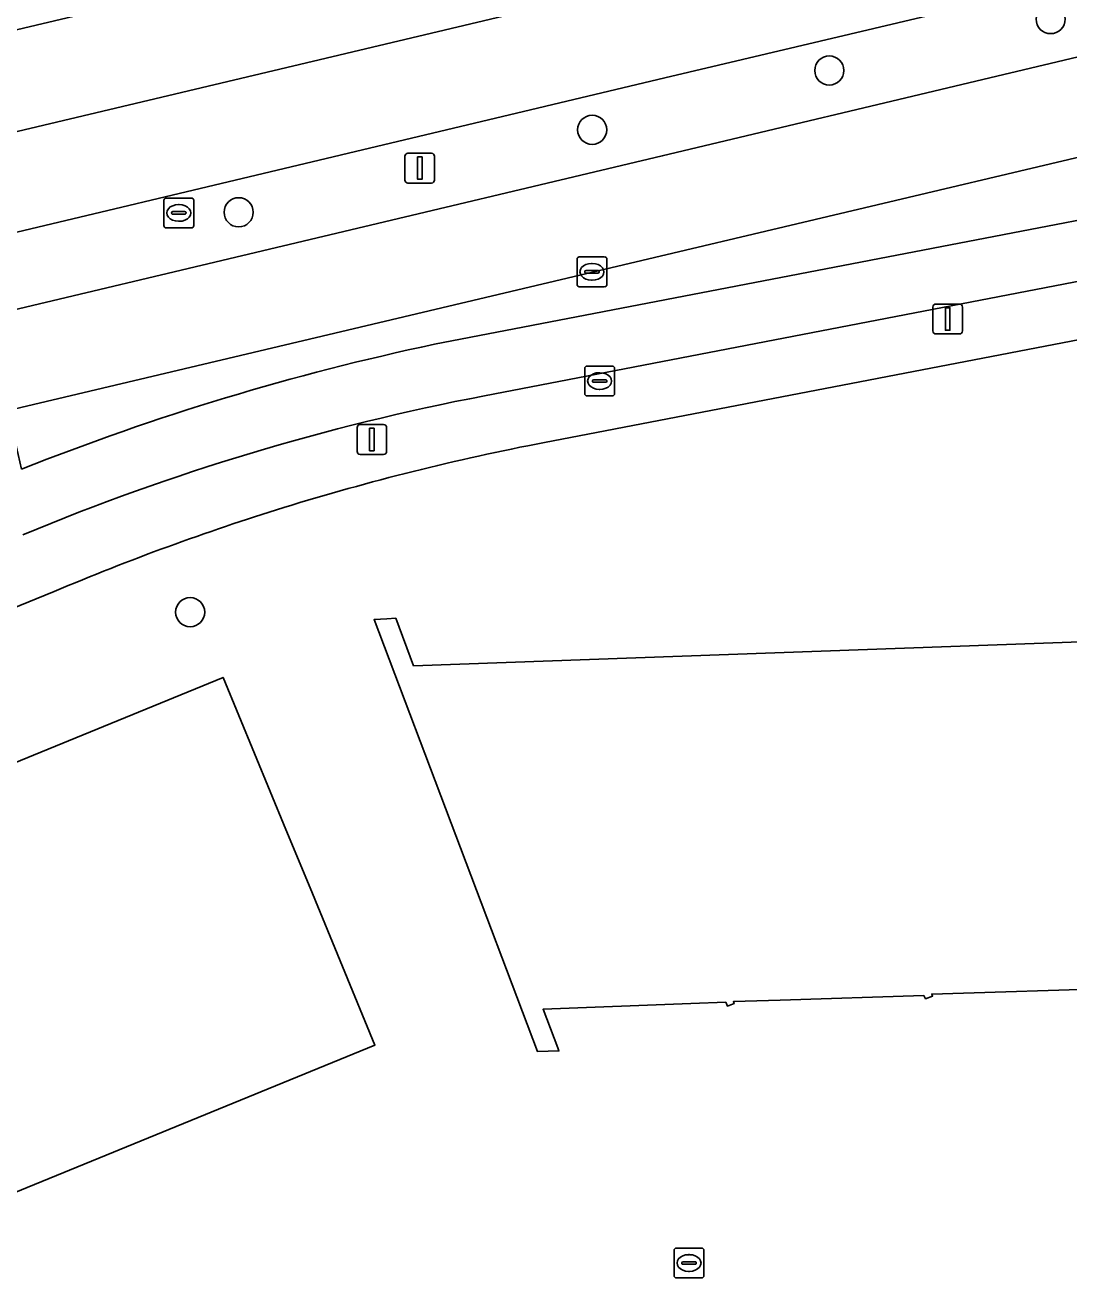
# Model space of a CAD drawing. Extents: x 159262 to 160143, y 383399 to 384319.
# Drawn here: x 159331.63 to 159366.62, y 383959.77 to 384001.77 of the extents above; entities that cross this region are included whole.
import ezdxf

# ---------------------------------------------------------------- set-up
doc = ezdxf.new("R2010")
doc.units = 0
for name, color, linetype in [('IMGEO_Berm_gesloten', 7, 'Continuous'), ('IMGEO_Berm_groen', 7, 'Continuous'), ('IMGEO_Boom', 7, 'Continuous'), ('IMGEO_Brandkraan', 7, 'Continuous'), ('IMGEO_Erf', 7, 'Continuous'), ('IMGEO_Fietspad_gesloten', 7, 'Continuous'), ('IMGEO_Kolk', 7, 'Continuous'), ('IMGEO_Lichtmast', 7, 'Continuous'), ('IMGEO_OVBaan_gesloten', 7, 'Continuous'), ('IMGEO_Pand', 7, 'Continuous'), ('IMGEO_Rijbaan_lokaal_gesloten', 7, 'Continuous'), ('IMGEO_Rioolput', 7, 'Continuous'), ('IMGEO_Voetpad_open', 7, 'Continuous')]:
    doc.layers.add(name, color=color, linetype=linetype)

msp = doc.modelspace()

# ---------------------------------------------------------------- linework, layer by layer
at = {"layer": 'IMGEO_Berm_gesloten'}
for points in [[(159382.984, 384001.018), (159381.781, 384000.723), (159378.3, 384000), (159367.65, 383997.507), (159350.649, 383993.485), (159331.066, 383988.853), (159331.518, 383986.884)], [(159345.359, 383991.072), (159387.955, 383999.275)]]:
    msp.add_lwpolyline(points, dxfattribs=at)
msp.add_arc((159363.05, 383907.638), 85.288, 101.97162, 111.69784, dxfattribs=at)
at = {"layer": 'IMGEO_Berm_groen'}
for points in [[(159302.238, 383994.938), (159312.955, 383997.473), (159317.059, 383998.437), (159317.103, 383998.241), (159324.527, 384000), (159350.848, 384006.236), (159392.447, 384016.106)], [(159395.098, 384009.725), (159394.157, 384009.508), (159394.106, 384009.703), (159353.078, 384000), (159352.372, 383999.833), (159318.592, 383991.787), (159318.64, 383991.58), (159314.585, 383990.619), (159302.903, 383987.833)], [(159352.991, 383997.387), (159363.968, 384000), (159395.647, 384007.541), (159395.778, 384007.574)], [(159316.875, 383988.807), (159352.991, 383997.387)]]:
    msp.add_lwpolyline(points, dxfattribs=at)
at = {"layer": 'IMGEO_Boom'}
for centre in [(159366.006, 384001.973), (159358.588, 384000.248), (159350.641, 383998.261), (159338.792, 383995.495), (159337.165, 383982.089)]:
    msp.add_circle(centre, 0.489, dxfattribs=at)
at = {"layer": 'IMGEO_Brandkraan'}
for p, q in [((159350.389, 383989.411), (159350.389, 383990.263)), ((159350.464, 383990.337), (159351.316, 383990.337)), ((159350.877, 383990.117), (159350.902, 383990.117)), ((159351.39, 383990.263), (159351.39, 383989.411)), ((159350.648, 383989.831), (159350.648, 383989.843)), ((159351.086, 383989.794), (159350.688, 383989.794)), ((159350.691, 383989.88), (159351.089, 383989.88)), ((159351.132, 383989.843), (159351.132, 383989.831)), ((159351.316, 383989.337), (159350.464, 383989.337)), ((159350.9, 383989.557), (159350.875, 383989.557))]:
    msp.add_line(p, q, dxfattribs=at)
for points in [[(159350.389, 383989.411), (159350.389, 383990.263)], [(159350.464, 383990.337), (159351.316, 383990.337)], [(159351.39, 383990.263), (159351.39, 383989.411)], [(159351.316, 383989.337), (159350.464, 383989.337)]]:
    msp.add_lwpolyline(points, dxfattribs=at)
for centre, radius, start, end in [((159350.466, 383990.261), 0.0765, 91.552, 178.448), ((159350.466, 383990.261), 0.0765, 91.552, 178.448), ((159351.314, 383990.261), 0.0765, 1.552, 88.448), ((159351.314, 383990.261), 0.0765, 1.552, 88.448), ((159350.688, 383989.84), 0.0403, 85.8775, 175.7526), ((159350.685, 383989.83), 0.0366, 178.938, 274.7102), ((159351.089, 383989.837), 0.043, 264.8664, 352.4533), ((159351.093, 383989.842), 0.0386, 1.7309, 96.639), ((159350.466, 383989.413), 0.0765, 181.552, 268.448), ((159350.466, 383989.413), 0.0765, 181.552, 268.448), ((159351.314, 383989.413), 0.0765, 271.552, 358.448), ((159351.314, 383989.413), 0.0765, 271.552, 358.448)]:
    msp.add_arc(centre, radius, start, end, dxfattribs=at)
for centre, major_axis, ratio, start_param, end_param in [((159350.876, 383989.837), (-0.387, 0.002), 0.722429, 4.712389, 7.853982), ((159350.901, 383989.837), (-0.39, 0.002), 0.717154, 1.570796, 4.712389)]:
    msp.add_ellipse(centre, major_axis=major_axis, ratio=ratio, start_param=start_param, end_param=end_param, dxfattribs=at)
at = {"layer": 'IMGEO_Erf'}
for points in [[(159384.638, 383994.626), (159349.041, 383987.778)], [(159332.607, 383982.779), (159324.794, 383979.602)], [(159368.403, 383969.478), (159362.023, 383969.283), (159362.048, 383969.218), (159361.812, 383969.126), (159361.755, 383969.243), (159356.946, 383969.085), (159355.373, 383969.033), (159355.397, 383968.968), (159355.172, 383968.884), (159355.119, 383969.009), (159353.942, 383968.964), (159348.997, 383968.777), (159349.487, 383967.48), (159349.526, 383967.378), (159348.803, 383967.363), (159343.332, 383981.838), (159343.762, 383981.866), (159344.057, 383981.886), (159344.657, 383980.291), (159383.776, 383981.694)], [(159320.908, 383972.792), (159338.27, 383979.904), (159340.375, 383974.803), (159341.184, 383972.842), (159343.357, 383967.576), (159326.017, 383960.471)]]:
    msp.add_lwpolyline(points, dxfattribs=at)
for centre, radius, start, end in [((159364.424, 383907.657), 81.585, 100.86844, 107.19479), ((159364.375, 383907.856), 81.38, 107.20351, 112.97767)]:
    msp.add_arc(centre, radius, start, end, dxfattribs=at)
at = {"layer": 'IMGEO_Fietspad_gesloten'}
for points in [[(159387.955, 383999.275), (159345.359, 383991.072)], [(159347.034, 383989.343), (159390.588, 383997.746)]]:
    msp.add_lwpolyline(points, dxfattribs=at)
for centre, radius, start, end in [((159363.05, 383907.638), 85.288, 101.97162, 111.69784), ((159361.891, 383912.032), 78.726, 100.87793, 112.65912)]:
    msp.add_arc(centre, radius, start, end, dxfattribs=at)
at = {"layer": 'IMGEO_Kolk'}
for p, q in [((159350.132, 383993.073), (159350.132, 383993.925)), ((159350.207, 383993.999), (159351.059, 383993.999)), ((159350.62, 383993.779), (159350.645, 383993.779)), ((159351.133, 383993.925), (159351.133, 383993.073)), ((159350.391, 383993.493), (159350.391, 383993.505)), ((159350.829, 383993.456), (159350.431, 383993.456)), ((159350.434, 383993.542), (159350.832, 383993.542)), ((159350.875, 383993.505), (159350.875, 383993.493)), ((159351.059, 383992.999), (159350.207, 383992.999)), ((159350.643, 383993.219), (159350.618, 383993.219))]:
    msp.add_line(p, q, dxfattribs=at)
for points in [[(159350.132, 383993.073), (159350.132, 383993.925)], [(159350.207, 383993.999), (159351.059, 383993.999)], [(159351.133, 383993.925), (159351.133, 383993.073)], [(159351.059, 383992.999), (159350.207, 383992.999)]]:
    msp.add_lwpolyline(points, dxfattribs=at)
for centre, radius, start, end in [((159350.209, 383993.923), 0.0765, 91.552, 178.448), ((159350.209, 383993.923), 0.0765, 91.552, 178.448), ((159351.057, 383993.923), 0.0765, 1.552, 88.448), ((159351.057, 383993.923), 0.0765, 1.552, 88.448), ((159350.431, 383993.502), 0.0403, 85.8775, 175.7526), ((159350.428, 383993.492), 0.0366, 178.938, 274.7102), ((159350.832, 383993.499), 0.043, 264.8664, 352.4533), ((159350.836, 383993.504), 0.0386, 1.7309, 96.639), ((159350.209, 383993.075), 0.0765, 181.552, 268.448), ((159350.209, 383993.075), 0.0765, 181.552, 268.448), ((159351.057, 383993.075), 0.0765, 271.552, 358.448), ((159351.057, 383993.075), 0.0765, 271.552, 358.448)]:
    msp.add_arc(centre, radius, start, end, dxfattribs=at)
for centre, major_axis, ratio, start_param, end_param in [((159350.619, 383993.499), (-0.387, 0.002), 0.722429, 4.712389, 7.853982), ((159350.644, 383993.499), (-0.39, 0.002), 0.717154, 1.570796, 4.712389)]:
    msp.add_ellipse(centre, major_axis=major_axis, ratio=ratio, start_param=start_param, end_param=end_param, dxfattribs=at)
at = {"layer": 'IMGEO_Lichtmast'}
for p, q in [((159344.367, 383996.575), (159344.367, 383997.375)), ((159344.367, 383997.375), (159344.367, 383996.575)), ((159344.467, 383997.475), (159345.257, 383997.475)), ((159345.257, 383997.475), (159344.467, 383997.475)), ((159345.357, 383997.375), (159345.357, 383996.575)), ((159345.357, 383996.575), (159345.357, 383997.375)), ((159345.257, 383996.475), (159344.467, 383996.475)), ((159344.467, 383996.475), (159345.257, 383996.475)), ((159362.06, 383991.517), (159362.06, 383992.317)), ((159362.06, 383992.317), (159362.06, 383991.517)), ((159362.16, 383992.417), (159362.95, 383992.417)), ((159362.95, 383992.417), (159362.16, 383992.417)), ((159363.05, 383992.317), (159363.05, 383991.517)), ((159363.05, 383991.517), (159363.05, 383992.317)), ((159362.95, 383991.417), (159362.16, 383991.417)), ((159362.16, 383991.417), (159362.95, 383991.417)), ((159342.862, 383988.377), (159343.652, 383988.377)), ((159343.652, 383988.377), (159342.862, 383988.377)), ((159342.762, 383987.477), (159342.762, 383988.277)), ((159342.762, 383988.277), (159342.762, 383987.477)), ((159343.752, 383988.277), (159343.752, 383987.477)), ((159343.752, 383987.477), (159343.752, 383988.277)), ((159343.652, 383987.377), (159342.862, 383987.377)), ((159342.862, 383987.377), (159343.652, 383987.377))]:
    msp.add_line(p, q, dxfattribs=at)
for points in [[(159344.787, 383997.35), (159344.937, 383997.35), (159344.937, 383996.6), (159344.787, 383996.6), (159344.787, 383997.35)], [(159362.48, 383992.292), (159362.63, 383992.292), (159362.63, 383991.542), (159362.48, 383991.542), (159362.48, 383992.292)], [(159343.182, 383988.252), (159343.332, 383988.252), (159343.332, 383987.502), (159343.182, 383987.502), (159343.182, 383988.252)]]:
    msp.add_lwpolyline(points, dxfattribs=at)
for centre, start, end in [((159344.467, 383997.375), 90, 180), ((159344.467, 383997.375), 90, 180), ((159345.257, 383997.375), 0, 90), ((159345.257, 383997.375), 360, 90), ((159344.467, 383996.575), 180, 270), ((159344.467, 383996.575), 180, 270), ((159345.257, 383996.575), 270, 0), ((159345.257, 383996.575), 270, 0), ((159362.16, 383992.317), 90, 180), ((159362.16, 383992.317), 90, 180), ((159362.95, 383992.317), 0, 90), ((159362.95, 383992.317), 360, 90), ((159362.16, 383991.517), 180, 270), ((159362.16, 383991.517), 180, 270), ((159362.95, 383991.517), 270, 0), ((159362.95, 383991.517), 270, 0), ((159342.862, 383988.277), 90, 180), ((159342.862, 383988.277), 90, 180), ((159343.652, 383988.277), 0, 90), ((159343.652, 383988.277), 360, 90), ((159342.862, 383987.477), 180, 270), ((159342.862, 383987.477), 180, 270), ((159343.652, 383987.477), 270, 0), ((159343.652, 383987.477), 270, 0)]:
    msp.add_arc(centre, 0.1, start, end, dxfattribs=at)
at = {"layer": 'IMGEO_OVBaan_gesloten'}
msp.add_lwpolyline([(159352.372, 383999.833), (159353.078, 384000), (159394.106, 384009.703), (159394.157, 384009.508), (159395.098, 384009.725), (159399.068, 384010.702), (159399.205, 384010.736), (159402.179, 384011.468), (159402.436, 384011.527), (159412.965, 384014.194), (159426.757, 384017.661), (159431.766, 384019.03), (159445.184, 384022.484), (159460.036, 384026.681), (159459.096, 384029.931), (159393.277, 384012.905), (159296.996, 383990.046), (159297.325, 383986.534), (159300.429, 383987.248), (159300.567, 383987.279), (159302.903, 383987.833), (159314.585, 383990.619), (159318.64, 383991.58), (159318.592, 383991.787)], close=True, dxfattribs=at)
msp.add_lwpolyline([(159350.848, 384006.236), (159324.527, 384000), (159317.103, 383998.241), (159317.059, 383998.437), (159312.955, 383997.473), (159302.238, 383994.938), (159299.847, 383994.382), (159299.703, 383994.347), (159296.661, 383993.613), (159296.996, 383990.046), (159393.277, 384012.905)], dxfattribs=at)
at = {"layer": 'IMGEO_Pand'}
for points in [[(159383.776, 383981.694), (159344.657, 383980.291), (159344.057, 383981.886), (159343.762, 383981.866), (159343.332, 383981.838), (159348.803, 383967.363), (159349.526, 383967.378), (159349.487, 383967.48), (159348.997, 383968.777), (159353.942, 383968.964), (159355.119, 383969.009), (159355.172, 383968.884), (159355.397, 383968.968), (159355.373, 383969.033), (159356.946, 383969.085), (159361.755, 383969.243), (159361.812, 383969.126), (159362.048, 383969.218), (159362.023, 383969.283), (159368.403, 383969.478)], [(159326.017, 383960.471), (159343.357, 383967.576), (159341.184, 383972.842), (159340.375, 383974.803), (159338.27, 383979.904), (159320.908, 383972.792)]]:
    msp.add_lwpolyline(points, dxfattribs=at)
at = {"layer": 'IMGEO_Rijbaan_lokaal_gesloten'}
for points in [[(159395.647, 384007.541), (159363.968, 384000), (159352.991, 383997.387), (159316.875, 383988.807)], [(159330.708, 383988.775), (159331.066, 383988.853), (159350.649, 383993.485), (159367.65, 383997.507), (159378.3, 384000), (159381.781, 384000.723), (159382.984, 384001.018), (159393.184, 384003.623)]]:
    msp.add_lwpolyline(points, dxfattribs=at)
at = {"layer": 'IMGEO_Rioolput'}
for p, q in [((159336.287, 383995.047), (159336.287, 383995.899)), ((159336.362, 383995.973), (159337.214, 383995.973)), ((159337.288, 383995.899), (159337.288, 383995.047)), ((159336.546, 383995.467), (159336.546, 383995.479)), ((159336.589, 383995.516), (159336.987, 383995.516)), ((159336.775, 383995.753), (159336.8, 383995.753)), ((159337.03, 383995.479), (159337.03, 383995.467)), ((159336.984, 383995.43), (159336.586, 383995.43)), ((159336.798, 383995.193), (159336.773, 383995.193)), ((159337.214, 383994.973), (159336.362, 383994.973)), ((159353.386, 383959.843), (159353.386, 383960.695)), ((159353.461, 383960.769), (159354.313, 383960.769)), ((159354.387, 383960.695), (159354.387, 383959.843)), ((159353.645, 383960.263), (159353.645, 383960.275)), ((159354.083, 383960.226), (159353.685, 383960.226)), ((159353.688, 383960.312), (159354.086, 383960.312)), ((159353.874, 383960.549), (159353.899, 383960.549)), ((159354.129, 383960.275), (159354.129, 383960.263)), ((159354.313, 383959.769), (159353.461, 383959.769)), ((159353.897, 383959.989), (159353.872, 383959.989))]:
    msp.add_line(p, q, dxfattribs=at)
for points in [[(159336.287, 383995.047), (159336.287, 383995.899)], [(159336.362, 383995.973), (159337.214, 383995.973)], [(159337.288, 383995.899), (159337.288, 383995.047)], [(159337.214, 383994.973), (159336.362, 383994.973)], [(159353.386, 383959.843), (159353.386, 383960.695)], [(159353.461, 383960.769), (159354.313, 383960.769)], [(159354.387, 383960.695), (159354.387, 383959.843)], [(159354.313, 383959.769), (159353.461, 383959.769)]]:
    msp.add_lwpolyline(points, dxfattribs=at)
for centre, radius, start, end in [((159336.364, 383995.897), 0.0765, 91.552, 178.448), ((159336.364, 383995.897), 0.0765, 91.552, 178.448), ((159337.212, 383995.897), 0.0765, 1.552, 88.448), ((159337.212, 383995.897), 0.0765, 1.552, 88.448), ((159336.586, 383995.476), 0.0403, 85.8775, 175.7526), ((159336.583, 383995.466), 0.0366, 178.938, 274.7102), ((159336.987, 383995.473), 0.043, 264.8664, 352.4533), ((159336.991, 383995.478), 0.0386, 1.7309, 96.639), ((159336.364, 383995.049), 0.0765, 181.552, 268.448), ((159336.364, 383995.049), 0.0765, 181.552, 268.448), ((159337.212, 383995.049), 0.0765, 271.552, 358.448), ((159337.212, 383995.049), 0.0765, 271.552, 358.448), ((159353.463, 383960.693), 0.0765, 91.552, 178.448), ((159353.463, 383960.693), 0.0765, 91.552, 178.448), ((159354.311, 383960.693), 0.0765, 1.552, 88.448), ((159354.311, 383960.693), 0.0765, 1.552, 88.448), ((159353.685, 383960.272), 0.0403, 85.8775, 175.7526), ((159353.682, 383960.262), 0.0366, 178.938, 274.7102), ((159354.086, 383960.269), 0.043, 264.8664, 352.4533), ((159354.09, 383960.274), 0.0386, 1.7309, 96.639), ((159353.463, 383959.845), 0.0765, 181.552, 268.448), ((159353.463, 383959.845), 0.0765, 181.552, 268.448), ((159354.311, 383959.845), 0.0765, 271.552, 358.448), ((159354.311, 383959.845), 0.0765, 271.552, 358.448)]:
    msp.add_arc(centre, radius, start, end, dxfattribs=at)
for centre, major_axis, ratio, start_param, end_param in [((159336.774, 383995.473), (-0.387, 0.002), 0.722429, 4.712389, 7.853982), ((159336.799, 383995.473), (-0.39, 0.002), 0.717154, 1.570796, 4.712389), ((159353.873, 383960.269), (-0.387, 0.002), 0.722429, 4.712389, 7.853982), ((159353.898, 383960.269), (-0.39, 0.002), 0.717154, 1.570796, 4.712389)]:
    msp.add_ellipse(centre, major_axis=major_axis, ratio=ratio, start_param=start_param, end_param=end_param, dxfattribs=at)
at = {"layer": 'IMGEO_Voetpad_open'}
for points in [[(159390.588, 383997.746), (159347.034, 383989.343)], [(159349.041, 383987.778), (159384.638, 383994.626), (159393.123, 383996.221)], [(159292.388, 383966.442), (159292.586, 383961.108), (159294.418, 383961.846), (159293.955, 383964.292), (159294.375, 383964.359), (159294.363, 383965.237), (159294.643, 383966.059), (159295.77, 383967.506), (159304.875, 383971.301), (159324.794, 383979.602), (159332.607, 383982.779)]]:
    msp.add_lwpolyline(points, dxfattribs=at)
for centre, radius, start, end in [((159361.891, 383912.032), 78.726, 100.87793, 112.65912), ((159364.424, 383907.657), 81.585, 100.86844, 107.19479), ((159364.375, 383907.856), 81.38, 107.20351, 112.97767)]:
    msp.add_arc(centre, radius, start, end, dxfattribs=at)

doc.saveas('drawing.dxf')
